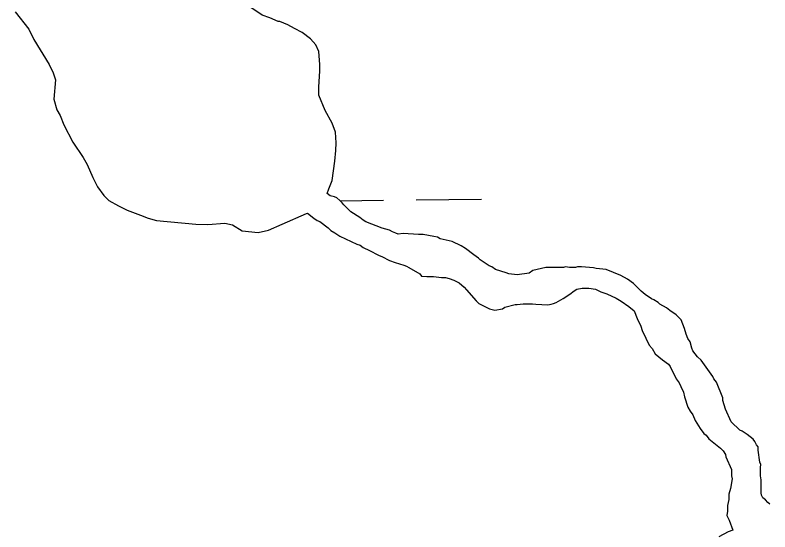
# Model space of a CAD drawing. Extents: x 3684037 to 3722149, y 433263 to 459021.
# Drawn here: x 3688321.5 to 3688691.3, y 448825.8 to 449078.6 of the extents above; entities that cross this region are included whole.
import ezdxf

# ---------------------------------------------------------------- set-up
doc = ezdxf.new("R2010")
doc.units = 0
doc.layers.add('V-TOPO-SHOR', color=7, linetype='Continuous')
doc.layers.add('V-WETL-SWMP', color=7, linetype='Continuous')

msp = doc.modelspace()

# ---------------------------------------------------------------- linework, layer by layer
at = {"layer": 'V-TOPO-SHOR'}
for p, q in [((3688321.54, 449080.29), (3688328.29, 449071.76)), ((3688442.57, 449078.65), (3688436.93, 449082.36)), ((3688446.33, 449077.33), (3688442.57, 449078.65)), ((3688450.36, 449075.48), (3688446.33, 449077.33)), ((3688451.16, 449075.49), (3688450.36, 449075.48)), ((3688455.19, 449073.91), (3688451.16, 449075.49)), ((3688458.41, 449072.05), (3688455.19, 449073.91)), ((3688328.29, 449071.76), (3688330.73, 449066.69)), ((3688462.17, 449070.2), (3688458.41, 449072.05)), ((3688466.21, 449067.02), (3688462.17, 449070.2)), ((3688330.73, 449066.69), (3688338.3, 449054.42)), ((3688468.91, 449064.09), (3688466.21, 449067.02)), ((3688470.27, 449060.88), (3688468.91, 449064.09)), ((3688470.84, 449054.46), (3688470.27, 449060.88)), ((3688338.3, 449054.42), (3688340.2, 449050.42)), ((3688470.86, 449051.25), (3688470.84, 449054.46)), ((3688470.38, 449043.48), (3688470.86, 449051.25)), ((3688340.2, 449050.42), (3688341.3, 449046.94)), ((3688341.3, 449046.94), (3688340.55, 449037.57)), ((3688470.4, 449039.46), (3688470.38, 449043.48)), ((3688340.55, 449037.57), (3688341.93, 449032.22)), ((3688473.39, 449031.99), (3688470.4, 449039.46)), ((3688341.93, 449032.22), (3688343.55, 449029.55)), ((3688343.55, 449029.55), (3688345.45, 449025.01)), ((3688476.91, 449025.85), (3688473.39, 449031.99)), ((3688345.45, 449025.01), (3688349.79, 449016.47)), ((3688478.55, 449021.31), (3688476.91, 449025.85)), ((3688478.85, 449016.22), (3688478.55, 449021.31)), ((3688349.79, 449016.47), (3688354.93, 449009.01)), ((3688478.61, 449012.47), (3688478.85, 449016.22)), ((3688478.1, 449007.12), (3688478.61, 449012.47)), ((3688354.93, 449009.01), (3688356.82, 449005.54)), ((3688476.83, 448997.74), (3688478.1, 449007.12)), ((3688356.82, 449005.54), (3688359.54, 448999.13)), ((3688359.54, 448999.13), (3688361.98, 448994.6)), ((3688475.24, 448993.71), (3688476.83, 448997.74)), ((3688361.98, 448994.6), (3688364.95, 448990.33)), ((3688474.44, 448991.39), (3688475.24, 448993.71)), ((3688364.95, 448990.33), (3688367.38, 448987.94)), ((3688367.38, 448987.94), (3688372.21, 448985.29)), ((3688475.84, 448990.29), (3688474.44, 448991.39)), ((3688477.98, 448989.77), (3688475.84, 448990.29)), ((3688479.06, 448989.24), (3688477.98, 448989.77)), ((3688480.67, 448987.91), (3688479.06, 448989.24)), ((3688481.75, 448986.84), (3688480.67, 448987.91)), ((3688372.21, 448985.29), (3688376.51, 448983.17)), ((3688482.56, 448985.78), (3688481.75, 448986.84)), ((3688486.06, 448982.32), (3688482.56, 448985.78)), ((3688376.51, 448983.17), (3688382.95, 448980.81)), ((3688382.95, 448980.81), (3688386.71, 448979.22)), ((3688452.33, 448976.43), (3688464.34, 448981.59)), ((3688464.34, 448981.59), (3688464.78, 448981.77)), ((3688464.78, 448981.77), (3688467.91, 448979.29)), ((3688490.36, 448979.67), (3688486.06, 448982.32)), ((3688386.71, 448979.22), (3688390.73, 448978.18)), ((3688390.73, 448978.18), (3688410.02, 448976.43)), ((3688415.91, 448976.2), (3688424.21, 448976.78)), ((3688424.21, 448976.78), (3688427.96, 448976)), ((3688467.91, 448979.29), (3688469.53, 448978.23)), ((3688469.53, 448978.23), (3688470.87, 448977.71)), ((3688470.87, 448977.71), (3688474.9, 448974.52)), ((3688491.98, 448978.34), (3688490.36, 448979.67)), ((3688493.32, 448977.55), (3688491.98, 448978.34)), ((3688501.37, 448974.38), (3688493.32, 448977.55)), ((3688410.02, 448976.43), (3688415.91, 448976.2)), ((3688427.96, 448976), (3688432.8, 448973.09)), ((3688432.8, 448973.09), (3688440.57, 448972.34)), ((3688440.57, 448972.34), (3688445.65, 448973.44)), ((3688445.65, 448973.44), (3688452.33, 448976.43)), ((3688474.9, 448974.52), (3688476.25, 448973.19)), ((3688476.25, 448973.19), (3688478.13, 448972.13)), ((3688504.86, 448973.34), (3688501.37, 448974.38)), ((3688506.47, 448972.54), (3688504.86, 448973.34)), ((3688478.13, 448972.13), (3688480.55, 448970.54)), ((3688480.55, 448970.54), (3688488.88, 448966.58)), ((3688508.08, 448972.02), (3688506.47, 448972.54)), ((3688509.16, 448971.49), (3688508.08, 448972.02)), ((3688511.56, 448971.77), (3688509.16, 448971.49)), ((3688519.07, 448971.28), (3688511.56, 448971.77)), ((3688521.47, 448971.3), (3688519.07, 448971.28)), ((3688526.57, 448970.26), (3688521.47, 448971.3)), ((3688528.44, 448970), (3688526.57, 448970.26)), ((3688529.79, 448969.21), (3688528.44, 448970)), ((3688488.88, 448966.58), (3688490.49, 448966.05)), ((3688490.49, 448966.05), (3688492.1, 448964.99)), ((3688535.69, 448967.91), (3688529.79, 448969.21)), ((3688539.98, 448965.79), (3688535.69, 448967.91)), ((3688542.14, 448964.47), (3688539.98, 448965.79)), ((3688492.1, 448964.99), (3688495.06, 448963.4)), ((3688495.06, 448963.4), (3688496.4, 448962.88)), ((3688496.4, 448962.88), (3688498.28, 448961.82)), ((3688546.17, 448961.28), (3688542.14, 448964.47)), ((3688498.28, 448961.82), (3688499.89, 448961.02)), ((3688499.89, 448961.02), (3688501.23, 448960.5)), ((3688501.23, 448960.5), (3688504.99, 448958.65)), ((3688504.99, 448958.65), (3688507.68, 448957.59)), ((3688548.59, 448959.69), (3688546.17, 448961.28)), ((3688549.4, 448958.89), (3688548.59, 448959.69)), ((3688553.7, 448955.97), (3688549.4, 448958.89)), ((3688507.68, 448957.59), (3688511.97, 448956.28)), ((3688511.97, 448956.28), (3688513.31, 448955.75)), ((3688513.31, 448955.75), (3688514.39, 448955.22)), ((3688514.39, 448955.22), (3688519.76, 448952.05)), ((3688555.04, 448955.45), (3688553.7, 448955.97)), ((3688556.93, 448954.12), (3688555.04, 448955.45)), ((3688581.55, 448955.08), (3688575.14, 448953.7)), ((3688590.12, 448955.13), (3688581.55, 448955.08)), ((3688591.19, 448955.41), (3688590.12, 448955.13)), ((3688593.07, 448955.15), (3688591.19, 448955.41)), ((3688596.01, 448955.17), (3688593.07, 448955.15)), ((3688597.08, 448955.45), (3688596.01, 448955.17)), ((3688598.96, 448955.46), (3688597.08, 448955.45)), ((3688604.85, 448954.96), (3688598.96, 448955.46)), ((3688606.19, 448954.7), (3688604.85, 448954.96)), ((3688611.01, 448954.2), (3688606.19, 448954.7)), ((3688519.76, 448952.05), (3688520.57, 448950.98)), ((3688520.57, 448950.98), (3688523.25, 448950.73)), ((3688562.02, 448952.55), (3688556.93, 448954.12)), ((3688563.37, 448952.02), (3688562.02, 448952.55)), ((3688567.39, 448951.51), (3688563.37, 448952.02)), ((3688573.27, 448952.35), (3688567.39, 448951.51)), ((3688575.14, 448953.7), (3688573.27, 448952.35)), ((3688618.26, 448951.3), (3688611.01, 448954.2)), ((3688621.49, 448949.44), (3688618.26, 448951.3)), ((3688523.25, 448950.73), (3688526.46, 448950.75)), ((3688526.46, 448950.75), (3688530.48, 448950.24)), ((3688530.48, 448950.24), (3688532.36, 448950.25)), ((3688532.36, 448950.25), (3688534.24, 448949.73)), ((3688534.24, 448949.73), (3688536.38, 448948.94)), ((3688536.38, 448948.94), (3688539.07, 448947.62)), ((3688539.07, 448947.62), (3688541.49, 448945.49)), ((3688624.44, 448947.32), (3688621.49, 448949.44)), ((3688628.22, 448943.6), (3688624.44, 448947.32)), ((3688541.49, 448945.49), (3688542.57, 448944.16)), ((3688542.57, 448944.16), (3688547.42, 448938.83)), ((3688593.19, 448942.07), (3688595.32, 448943.69)), ((3688595.32, 448943.69), (3688596.66, 448944.5)), ((3688596.66, 448944.5), (3688599.33, 448945.05)), ((3688599.33, 448945.05), (3688602.54, 448945.07)), ((3688602.54, 448945.07), (3688605.76, 448944.56)), ((3688605.76, 448944.56), (3688608.44, 448943.24)), ((3688630.1, 448942), (3688628.22, 448943.6)), ((3688586.52, 448938.01), (3688589.99, 448939.91)), ((3688589.99, 448939.91), (3688593.19, 448942.07)), ((3688608.44, 448943.24), (3688611.4, 448942.19)), ((3688611.4, 448942.19), (3688615.96, 448940.07)), ((3688615.96, 448940.07), (3688618.38, 448938.75)), ((3688633.33, 448939.88), (3688630.1, 448942)), ((3688634.4, 448939.35), (3688633.33, 448939.88)), ((3688547.42, 448938.83), (3688548.77, 448937.5)), ((3688548.77, 448937.5), (3688553.88, 448934.86)), ((3688561.37, 448935.71), (3688566.45, 448937.08)), ((3688566.45, 448937.08), (3688567.52, 448937.09)), ((3688567.52, 448937.09), (3688570.46, 448937.37)), ((3688570.46, 448937.37), (3688575.01, 448937.4)), ((3688575.01, 448937.4), (3688576.62, 448937.15)), ((3688576.62, 448937.15), (3688582.51, 448936.91)), ((3688582.51, 448936.91), (3688584.12, 448937.19)), ((3688584.12, 448937.19), (3688585.19, 448937.47)), ((3688585.19, 448937.47), (3688586.52, 448938.01)), ((3688618.38, 448938.75), (3688622.15, 448936.1)), ((3688622.15, 448936.1), (3688624.84, 448933.97)), ((3688636.55, 448938.03), (3688634.4, 448939.35)), ((3688637.36, 448937.23), (3688636.55, 448938.03)), ((3688640.59, 448935.37), (3688637.36, 448937.23)), ((3688553.88, 448934.86), (3688556.56, 448934.34)), ((3688556.56, 448934.34), (3688560.3, 448934.9)), ((3688560.3, 448934.9), (3688561.37, 448935.71)), ((3688624.84, 448933.97), (3688626.2, 448930.23)), ((3688642.2, 448934.05), (3688640.59, 448935.37)), ((3688645.43, 448931.92), (3688642.2, 448934.05)), ((3688626.2, 448930.23), (3688628.1, 448926.49)), ((3688647.85, 448929.53), (3688645.43, 448931.92)), ((3688649.49, 448925.26), (3688647.85, 448929.53)), ((3688628.1, 448926.49), (3688628.65, 448924.36)), ((3688650.31, 448922.58), (3688649.49, 448925.26)), ((3688628.65, 448924.36), (3688630.54, 448920.62)), ((3688651.12, 448920.45), (3688650.31, 448922.58)), ((3688630.54, 448920.62), (3688632.17, 448917.15)), ((3688652.2, 448918.85), (3688651.12, 448920.45)), ((3688653.03, 448915.64), (3688652.2, 448918.85)), ((3688632.17, 448917.15), (3688633.52, 448915.55)), ((3688633.52, 448915.55), (3688635.14, 448912.88)), ((3688653.57, 448914.3), (3688653.03, 448915.64)), ((3688655.73, 448911.37), (3688653.57, 448914.3)), ((3688635.14, 448912.88), (3688638.64, 448909.96)), ((3688657.62, 448909.78), (3688655.73, 448911.37)), ((3688638.64, 448909.96), (3688641.6, 448907.84)), ((3688641.6, 448907.84), (3688642.41, 448906.77)), ((3688642.41, 448906.77), (3688645.4, 448900.63)), ((3688663.29, 448901.78), (3688657.62, 448909.78)), ((3688645.4, 448900.63), (3688646.75, 448898.77)), ((3688663.83, 448900.71), (3688663.29, 448901.78)), ((3688665.18, 448899.12), (3688663.83, 448900.71)), ((3688668.18, 448891.37), (3688665.18, 448899.12)), ((3688646.75, 448898.77), (3688647.56, 448896.9)), ((3688647.56, 448896.9), (3688648.92, 448894.23)), ((3688648.92, 448894.23), (3688649.47, 448891.82)), ((3688649.47, 448891.82), (3688651.11, 448886.75)), ((3688668.18, 448890.03), (3688668.18, 448891.37)), ((3688669.55, 448885.76), (3688668.18, 448890.03)), ((3688651.11, 448886.75), (3688652.19, 448884.88)), ((3688652.19, 448884.88), (3688653.54, 448883.01)), ((3688672.27, 448879.62), (3688669.55, 448885.76)), ((3688653.54, 448883.01), (3688654.63, 448880.34)), ((3688654.63, 448880.34), (3688657.07, 448876.34)), ((3688676.58, 448875.63), (3688672.27, 448879.62)), ((3688657.07, 448876.34), (3688658.96, 448873.94)), ((3688658.96, 448873.94), (3688660.03, 448873.15)), ((3688660.03, 448873.15), (3688661.38, 448871.28)), ((3688677.65, 448875.1), (3688676.58, 448875.63)), ((3688680.07, 448873.51), (3688677.65, 448875.1)), ((3688683.03, 448871.12), (3688680.07, 448873.51)), ((3688661.38, 448871.28), (3688667.03, 448866.77)), ((3688683.84, 448870.05), (3688683.03, 448871.12)), ((3688684.65, 448868.45), (3688683.84, 448870.05)), ((3688667.03, 448866.77), (3688668.38, 448865.44)), ((3688685.46, 448867.38), (3688684.65, 448868.45)), ((3688685.47, 448865.78), (3688685.46, 448867.38)), ((3688686.32, 448859.89), (3688685.47, 448865.78)), ((3688668.38, 448865.44), (3688669.46, 448863.57)), ((3688669.46, 448863.57), (3688669.74, 448862.5)), ((3688669.74, 448862.5), (3688672.46, 448856.36)), ((3688686.86, 448858.82), (3688686.32, 448859.89)), ((3688686.6, 448857.21), (3688686.86, 448858.82)), ((3688672.46, 448856.36), (3688672.48, 448853.15)), ((3688686.63, 448853.2), (3688686.6, 448857.21)), ((3688672.75, 448851.81), (3688671.98, 448846.98)), ((3688672.48, 448853.15), (3688672.75, 448851.81)), ((3688686.91, 448851.33), (3688686.63, 448853.2)), ((3688686.95, 448844.9), (3688686.91, 448851.33)), ((3688671.98, 448846.98), (3688671.19, 448844.3)), ((3688671.19, 448844.3), (3688671.21, 448841.62)), ((3688687.22, 448843.83), (3688686.95, 448844.9)), ((3688687.76, 448842.5), (3688687.22, 448843.83)), ((3688671.21, 448841.62), (3688670.43, 448838.67)), ((3688689.11, 448841.43), (3688687.76, 448842.5)), ((3688690.19, 448840.1), (3688689.11, 448841.43)), ((3688691.27, 448839.31), (3688690.19, 448840.1)), ((3688670.43, 448838.67), (3688670.44, 448836)), ((3688670.44, 448836), (3688670.19, 448833.85)), ((3688670.19, 448833.85), (3688671.27, 448831.45)), ((3688671.27, 448831.45), (3688673.18, 448826.64)), ((3688670.8, 448825.78), (3688666.27, 448823.35)), ((3688673.18, 448826.64), (3688670.8, 448825.78))]:
    msp.add_line(p, q, dxfattribs=at)
at = {"layer": 'V-WETL-SWMP'}
for p, q in [((3688321.54, 449080.29), (3688328.29, 449071.76)), ((3688446.33, 449077.33), (3688442.57, 449078.65)), ((3688450.36, 449075.48), (3688446.33, 449077.33)), ((3688451.16, 449075.49), (3688450.36, 449075.48)), ((3688455.19, 449073.91), (3688451.16, 449075.49)), ((3688458.41, 449072.05), (3688455.19, 449073.91)), ((3688328.29, 449071.76), (3688330.73, 449066.69)), ((3688462.17, 449070.2), (3688458.41, 449072.05)), ((3688466.21, 449067.02), (3688462.17, 449070.2)), ((3688330.73, 449066.69), (3688338.3, 449054.42)), ((3688468.91, 449064.09), (3688466.21, 449067.02)), ((3688470.27, 449060.88), (3688468.91, 449064.09)), ((3688470.84, 449054.46), (3688470.27, 449060.88)), ((3688338.3, 449054.42), (3688340.2, 449050.42)), ((3688470.86, 449051.25), (3688470.84, 449054.46)), ((3688470.38, 449043.48), (3688470.86, 449051.25)), ((3688340.2, 449050.42), (3688341.3, 449046.94)), ((3688341.3, 449046.94), (3688340.55, 449037.57)), ((3688470.4, 449039.46), (3688470.38, 449043.48)), ((3688340.55, 449037.57), (3688341.93, 449032.22)), ((3688473.39, 449031.99), (3688470.4, 449039.46)), ((3688341.93, 449032.22), (3688343.55, 449029.55)), ((3688343.55, 449029.55), (3688345.45, 449025.01)), ((3688476.91, 449025.85), (3688473.39, 449031.99)), ((3688345.45, 449025.01), (3688349.79, 449016.47)), ((3688478.55, 449021.31), (3688476.91, 449025.85)), ((3688478.85, 449016.22), (3688478.55, 449021.31)), ((3688349.79, 449016.47), (3688354.93, 449009.01)), ((3688478.61, 449012.47), (3688478.85, 449016.22)), ((3688478.1, 449007.12), (3688478.61, 449012.47)), ((3688354.93, 449009.01), (3688356.82, 449005.54)), ((3688476.83, 448997.74), (3688478.1, 449007.12)), ((3688356.82, 449005.54), (3688359.54, 448999.13)), ((3688359.54, 448999.13), (3688361.98, 448994.6)), ((3688475.24, 448993.71), (3688476.83, 448997.74)), ((3688361.98, 448994.6), (3688364.95, 448990.33)), ((3688474.44, 448991.39), (3688475.24, 448993.71)), ((3688364.95, 448990.33), (3688367.38, 448987.94)), ((3688367.38, 448987.94), (3688372.21, 448985.29)), ((3688475.84, 448990.29), (3688474.44, 448991.39)), ((3688477.98, 448989.77), (3688475.84, 448990.29)), ((3688479.06, 448989.24), (3688477.98, 448989.77)), ((3688480.67, 448987.91), (3688479.06, 448989.24)), ((3688481.75, 448986.84), (3688480.67, 448987.91)), ((3688480.8, 448987.78), (3688501.98, 448988.03)), ((3688517.98, 448988.22), (3688549.98, 448988.59)), ((3688372.21, 448985.29), (3688376.51, 448983.17)), ((3688482.56, 448985.78), (3688481.75, 448986.84)), ((3688486.06, 448982.32), (3688482.56, 448985.78)), ((3688376.51, 448983.17), (3688382.95, 448980.81)), ((3688382.95, 448980.81), (3688386.71, 448979.22)), ((3688452.33, 448976.43), (3688464.34, 448981.59)), ((3688464.34, 448981.59), (3688464.78, 448981.77)), ((3688464.78, 448981.77), (3688467.91, 448979.29)), ((3688490.36, 448979.67), (3688486.06, 448982.32)), ((3688386.71, 448979.22), (3688390.73, 448978.18)), ((3688390.73, 448978.18), (3688410.02, 448976.43)), ((3688415.91, 448976.2), (3688424.21, 448976.78)), ((3688424.21, 448976.78), (3688427.96, 448976)), ((3688467.91, 448979.29), (3688469.53, 448978.23)), ((3688469.53, 448978.23), (3688470.87, 448977.71)), ((3688470.87, 448977.71), (3688474.9, 448974.52)), ((3688491.98, 448978.34), (3688490.36, 448979.67)), ((3688493.32, 448977.55), (3688491.98, 448978.34)), ((3688501.37, 448974.38), (3688493.32, 448977.55)), ((3688410.02, 448976.43), (3688415.91, 448976.2)), ((3688427.96, 448976), (3688432.8, 448973.09)), ((3688432.8, 448973.09), (3688440.57, 448972.34)), ((3688440.57, 448972.34), (3688445.65, 448973.44)), ((3688445.65, 448973.44), (3688452.33, 448976.43)), ((3688474.9, 448974.52), (3688476.25, 448973.19)), ((3688476.25, 448973.19), (3688478.13, 448972.13)), ((3688504.86, 448973.34), (3688501.37, 448974.38)), ((3688506.47, 448972.54), (3688504.86, 448973.34)), ((3688478.13, 448972.13), (3688480.55, 448970.54)), ((3688480.55, 448970.54), (3688488.88, 448966.58)), ((3688508.08, 448972.02), (3688506.47, 448972.54)), ((3688509.16, 448971.49), (3688508.08, 448972.02)), ((3688511.56, 448971.77), (3688509.16, 448971.49)), ((3688519.07, 448971.28), (3688511.56, 448971.77)), ((3688521.47, 448971.3), (3688519.07, 448971.28)), ((3688526.57, 448970.26), (3688521.47, 448971.3)), ((3688528.44, 448970), (3688526.57, 448970.26)), ((3688529.79, 448969.21), (3688528.44, 448970)), ((3688488.88, 448966.58), (3688490.49, 448966.05)), ((3688490.49, 448966.05), (3688492.1, 448964.99)), ((3688535.69, 448967.91), (3688529.79, 448969.21)), ((3688539.98, 448965.79), (3688535.69, 448967.91)), ((3688542.14, 448964.47), (3688539.98, 448965.79)), ((3688492.1, 448964.99), (3688495.06, 448963.4)), ((3688495.06, 448963.4), (3688496.4, 448962.88)), ((3688496.4, 448962.88), (3688498.28, 448961.82)), ((3688546.17, 448961.28), (3688542.14, 448964.47)), ((3688498.28, 448961.82), (3688499.89, 448961.02)), ((3688499.89, 448961.02), (3688501.23, 448960.5)), ((3688501.23, 448960.5), (3688504.99, 448958.65)), ((3688504.99, 448958.65), (3688507.68, 448957.59)), ((3688548.59, 448959.69), (3688546.17, 448961.28)), ((3688549.4, 448958.89), (3688548.59, 448959.69)), ((3688553.7, 448955.97), (3688549.4, 448958.89)), ((3688507.68, 448957.59), (3688511.97, 448956.28)), ((3688511.97, 448956.28), (3688513.31, 448955.75)), ((3688513.31, 448955.75), (3688514.39, 448955.22)), ((3688514.39, 448955.22), (3688519.76, 448952.05)), ((3688555.04, 448955.45), (3688553.7, 448955.97)), ((3688556.93, 448954.12), (3688555.04, 448955.45)), ((3688581.55, 448955.08), (3688575.14, 448953.7)), ((3688590.12, 448955.13), (3688581.55, 448955.08)), ((3688591.19, 448955.41), (3688590.12, 448955.13)), ((3688593.07, 448955.15), (3688591.19, 448955.41)), ((3688596.01, 448955.17), (3688593.07, 448955.15)), ((3688597.08, 448955.45), (3688596.01, 448955.17)), ((3688598.96, 448955.46), (3688597.08, 448955.45)), ((3688604.85, 448954.96), (3688598.96, 448955.46)), ((3688606.19, 448954.7), (3688604.85, 448954.96)), ((3688611.01, 448954.2), (3688606.19, 448954.7)), ((3688519.76, 448952.05), (3688520.57, 448950.98)), ((3688520.57, 448950.98), (3688523.25, 448950.73)), ((3688562.02, 448952.55), (3688556.93, 448954.12)), ((3688563.37, 448952.02), (3688562.02, 448952.55)), ((3688567.39, 448951.51), (3688563.37, 448952.02)), ((3688573.27, 448952.35), (3688567.39, 448951.51)), ((3688575.14, 448953.7), (3688573.27, 448952.35)), ((3688618.26, 448951.3), (3688611.01, 448954.2)), ((3688621.49, 448949.44), (3688618.26, 448951.3)), ((3688523.25, 448950.73), (3688526.46, 448950.75)), ((3688526.46, 448950.75), (3688530.48, 448950.24)), ((3688530.48, 448950.24), (3688532.36, 448950.25)), ((3688532.36, 448950.25), (3688534.24, 448949.73)), ((3688534.24, 448949.73), (3688536.38, 448948.94)), ((3688536.38, 448948.94), (3688539.07, 448947.62)), ((3688539.07, 448947.62), (3688541.49, 448945.49)), ((3688624.44, 448947.32), (3688621.49, 448949.44)), ((3688628.22, 448943.6), (3688624.44, 448947.32)), ((3688541.49, 448945.49), (3688542.57, 448944.16)), ((3688542.57, 448944.16), (3688547.42, 448938.83)), ((3688593.19, 448942.07), (3688595.32, 448943.69)), ((3688595.32, 448943.69), (3688596.66, 448944.5)), ((3688596.66, 448944.5), (3688599.33, 448945.05)), ((3688599.33, 448945.05), (3688602.54, 448945.07)), ((3688602.54, 448945.07), (3688605.76, 448944.56)), ((3688605.76, 448944.56), (3688608.44, 448943.24)), ((3688630.1, 448942), (3688628.22, 448943.6)), ((3688586.52, 448938.01), (3688589.99, 448939.91)), ((3688589.99, 448939.91), (3688593.19, 448942.07)), ((3688608.44, 448943.24), (3688611.4, 448942.19)), ((3688611.4, 448942.19), (3688615.96, 448940.07)), ((3688615.96, 448940.07), (3688618.38, 448938.75)), ((3688633.33, 448939.88), (3688630.1, 448942)), ((3688634.4, 448939.35), (3688633.33, 448939.88)), ((3688547.42, 448938.83), (3688548.77, 448937.5)), ((3688548.77, 448937.5), (3688553.88, 448934.86)), ((3688561.37, 448935.71), (3688566.45, 448937.08)), ((3688566.45, 448937.08), (3688567.52, 448937.09)), ((3688567.52, 448937.09), (3688570.46, 448937.37)), ((3688570.46, 448937.37), (3688575.01, 448937.4)), ((3688575.01, 448937.4), (3688576.62, 448937.15)), ((3688576.62, 448937.15), (3688582.51, 448936.91)), ((3688582.51, 448936.91), (3688584.12, 448937.19)), ((3688584.12, 448937.19), (3688585.19, 448937.47)), ((3688585.19, 448937.47), (3688586.52, 448938.01)), ((3688618.38, 448938.75), (3688622.15, 448936.1)), ((3688622.15, 448936.1), (3688624.84, 448933.97)), ((3688636.55, 448938.03), (3688634.4, 448939.35)), ((3688637.36, 448937.23), (3688636.55, 448938.03)), ((3688640.59, 448935.37), (3688637.36, 448937.23)), ((3688553.88, 448934.86), (3688556.56, 448934.34)), ((3688556.56, 448934.34), (3688560.3, 448934.9)), ((3688560.3, 448934.9), (3688561.37, 448935.71)), ((3688624.84, 448933.97), (3688626.2, 448930.23)), ((3688642.2, 448934.05), (3688640.59, 448935.37)), ((3688645.43, 448931.92), (3688642.2, 448934.05)), ((3688626.2, 448930.23), (3688628.1, 448926.49)), ((3688647.85, 448929.53), (3688645.43, 448931.92)), ((3688649.49, 448925.26), (3688647.85, 448929.53)), ((3688628.1, 448926.49), (3688628.65, 448924.36)), ((3688650.31, 448922.58), (3688649.49, 448925.26)), ((3688628.65, 448924.36), (3688630.54, 448920.62)), ((3688651.12, 448920.45), (3688650.31, 448922.58)), ((3688630.54, 448920.62), (3688632.17, 448917.15)), ((3688652.2, 448918.85), (3688651.12, 448920.45)), ((3688653.03, 448915.64), (3688652.2, 448918.85)), ((3688632.17, 448917.15), (3688633.52, 448915.55)), ((3688633.52, 448915.55), (3688635.14, 448912.88)), ((3688653.57, 448914.3), (3688653.03, 448915.64)), ((3688655.73, 448911.37), (3688653.57, 448914.3)), ((3688635.14, 448912.88), (3688638.64, 448909.96)), ((3688657.62, 448909.78), (3688655.73, 448911.37)), ((3688638.64, 448909.96), (3688641.6, 448907.84)), ((3688641.6, 448907.84), (3688642.41, 448906.77)), ((3688642.41, 448906.77), (3688645.4, 448900.63)), ((3688663.29, 448901.78), (3688657.62, 448909.78)), ((3688645.4, 448900.63), (3688646.75, 448898.77)), ((3688663.83, 448900.71), (3688663.29, 448901.78)), ((3688665.18, 448899.12), (3688663.83, 448900.71)), ((3688668.18, 448891.37), (3688665.18, 448899.12)), ((3688646.75, 448898.77), (3688647.56, 448896.9)), ((3688647.56, 448896.9), (3688648.92, 448894.23)), ((3688648.92, 448894.23), (3688649.47, 448891.82)), ((3688649.47, 448891.82), (3688651.11, 448886.75)), ((3688668.18, 448890.03), (3688668.18, 448891.37)), ((3688669.55, 448885.76), (3688668.18, 448890.03)), ((3688651.11, 448886.75), (3688652.19, 448884.88)), ((3688652.19, 448884.88), (3688653.54, 448883.01)), ((3688672.27, 448879.62), (3688669.55, 448885.76)), ((3688653.54, 448883.01), (3688654.63, 448880.34)), ((3688654.63, 448880.34), (3688657.07, 448876.34)), ((3688676.58, 448875.63), (3688672.27, 448879.62)), ((3688657.07, 448876.34), (3688658.96, 448873.94)), ((3688658.96, 448873.94), (3688660.03, 448873.15)), ((3688660.03, 448873.15), (3688661.38, 448871.28)), ((3688677.65, 448875.1), (3688676.58, 448875.63)), ((3688680.07, 448873.51), (3688677.65, 448875.1)), ((3688683.03, 448871.12), (3688680.07, 448873.51)), ((3688661.38, 448871.28), (3688667.03, 448866.77)), ((3688683.84, 448870.05), (3688683.03, 448871.12)), ((3688684.65, 448868.45), (3688683.84, 448870.05)), ((3688667.03, 448866.77), (3688668.38, 448865.44)), ((3688685.46, 448867.38), (3688684.65, 448868.45)), ((3688685.47, 448865.78), (3688685.46, 448867.38)), ((3688686.32, 448859.89), (3688685.47, 448865.78)), ((3688668.38, 448865.44), (3688669.46, 448863.57)), ((3688669.46, 448863.57), (3688669.74, 448862.5)), ((3688669.74, 448862.5), (3688672.46, 448856.36)), ((3688686.86, 448858.82), (3688686.32, 448859.89)), ((3688686.6, 448857.21), (3688686.86, 448858.82)), ((3688672.46, 448856.36), (3688672.48, 448853.15)), ((3688686.63, 448853.2), (3688686.6, 448857.21)), ((3688672.75, 448851.81), (3688671.98, 448846.98)), ((3688672.48, 448853.15), (3688672.75, 448851.81)), ((3688686.91, 448851.33), (3688686.63, 448853.2)), ((3688686.95, 448844.9), (3688686.91, 448851.33)), ((3688671.98, 448846.98), (3688671.19, 448844.3)), ((3688671.19, 448844.3), (3688671.21, 448841.62)), ((3688687.22, 448843.83), (3688686.95, 448844.9)), ((3688687.76, 448842.5), (3688687.22, 448843.83)), ((3688671.21, 448841.62), (3688670.43, 448838.67)), ((3688689.11, 448841.43), (3688687.76, 448842.5)), ((3688690.19, 448840.1), (3688689.11, 448841.43)), ((3688691.27, 448839.31), (3688690.19, 448840.1)), ((3688670.43, 448838.67), (3688670.44, 448836)), ((3688670.44, 448836), (3688670.19, 448833.85)), ((3688670.19, 448833.85), (3688671.27, 448831.45)), ((3688671.27, 448831.45), (3688673.18, 448826.64)), ((3688673.18, 448826.64), (3688670.8, 448825.78))]:
    msp.add_line(p, q, dxfattribs=at)

doc.saveas('drawing.dxf')
